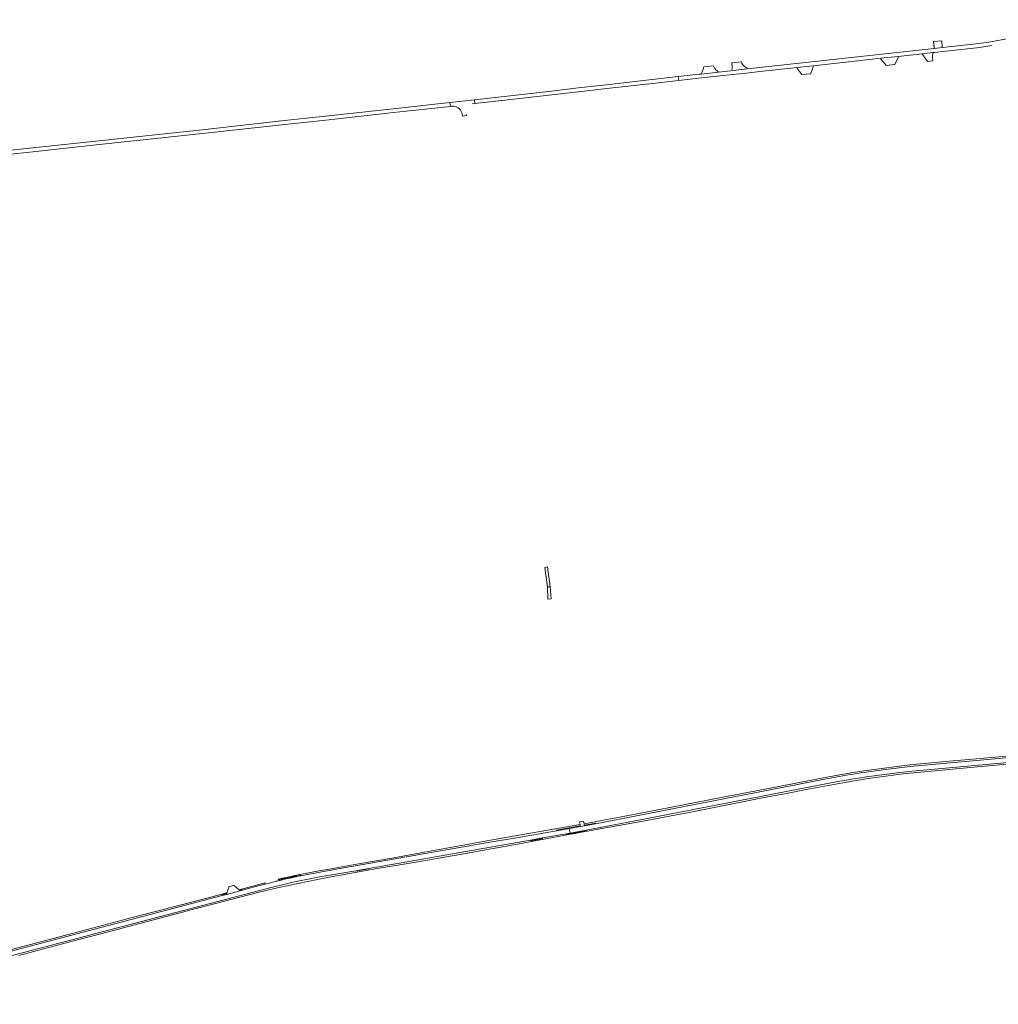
# Model space of a CAD drawing. Header units: metres. Extents: x 166325 to 190320, y 381923 to 404576.
# Tile 737 of 1056: x 174570 to 175302, y 397758 to 398494. Entities that reach past the tile are written whole.
import ezdxf

# ---------------------------------------------------------------- set-up
doc = ezdxf.new("R2010")
doc.units = ezdxf.units.M
for name, color, linetype, lineweight in [('B-WE-VH-VERHARDING_ASFALT-GV', 8, 'Continuous', 18), ('B-WE-VH-VERHARDING_BETONSTRAATSTEEN-GV', 8, 'Continuous', 18), ('B-WE-VH-VERHARDING_HALFVERHARDING-GV', 8, 'Continuous', 18)]:
    doc.layers.add(name, color=color, linetype=linetype, lineweight=lineweight)

msp = doc.modelspace()

# ---------------------------------------------------------------- linework, layer by layer
at = {"layer": 'B-WE-VH-VERHARDING_ASFALT-GV', "flags": 128}
for points in [[(175426.252, 398509.236), (175342.908, 398487.75), (175332.492, 398485.124), (175330.818, 398484.726), (175330.67, 398484.75), (175312.767, 398480.87), (175304.135, 398479.187), (175294.484, 398477.434), (175294.482, 398477.434), (175285.09, 398476.221), (175259.805, 398473.454), (175253.785, 398472.794), (175113.795, 398457.447), (175101.458, 398456.093), (175092.529, 398455.069), (175079.506, 398453.579), (175077.89, 398453.398), (175062.38, 398451.655), (175062.764, 398448.78), (175081.809, 398450.92), (175115.29, 398454.592)], [(175115.29, 398454.592), (175123.444, 398455.487), (175151.217, 398458.532), (175163.232, 398459.849), (175187.684, 398462.53), (175213.825, 398465.396), (175226.661, 398466.803), (175244.743, 398468.785), (175252.711, 398469.659), (175254.117, 398469.813), (175260.136, 398470.472), (175285.452, 398473.243), (175289.064, 398473.706), (175296.857, 398474.932)], [(174533.996, 398390.583), (174577.653, 398395.287), (174627.098, 398400.594), (174706.723, 398409.099), (174768.278, 398415.864), (174798.949, 398419.206), (174849.563, 398424.722), (174891.993, 398429.393), (174891.655, 398432.368), (174849.246, 398427.604), (174798.634, 398422.089), (174767.964, 398418.747), (174706.411, 398411.982), (174626.79, 398403.477), (174577.343, 398398.17), (174533.685, 398393.467)], [(174909.906, 398434.396), (174891.655, 398432.368), (174891.993, 398429.393), (174893.288, 398429.54)], [(174908.38, 398431.255), (174910.239, 398431.466), (174909.906, 398434.396)], [(174900.602, 398424.483), (174900.921, 398422.872), (174901.095, 398421.978), (174904.12, 398422.567), (174903.946, 398423.455)], [(175206.798, 397928.499), (175228.081, 397931.19), (175236.87, 397932.178), (175245.67, 397933.06), (175347.451, 397942.34), (175475.686, 397953.713), (175484.532, 397954.497), (175526.17, 397958.19)], [(175394.371, 397950.159), (175391.219, 397949.841), (175381.563, 397948.959), (175235.641, 397935.63), (175215.251, 397933.16)], [(175171.855, 397926.192), (175029.921, 397898.69), (175001.698, 397893.176), (175000.452, 397892.952), (174992.14, 397891.459), (174989.188, 397890.928), (174980.825, 397889.426), (174981.439, 397885.961)], [(174981.439, 397885.961), (174993.616, 397888.152), (175030.031, 397895.06), (175175.131, 397923.19)], [(174981.439, 397885.961), (174980.825, 397889.426), (174971.273, 397887.71), (174940.166, 397882.255), (174923.046, 397879.352), (174808.174, 397859.149), (174795.885, 397856.945), (174780.211, 397854.028)], [(174426.065, 397757.915), (174532.018, 397785.855), (174661.16, 397819.91), (174757.88, 397845.34), (174768.13, 397847.88), (174776.67, 397849.72), (174786.781, 397851.686), (174792.92, 397852.88), (174821.192, 397857.83), (174830.897, 397859.53), (174951.96, 397880.728), (174960.905, 397882.296), (174978.583, 397885.451), (174981.439, 397885.961)], [(174761.685, 397849.884), (174755.753, 397848.356), (174754.571, 397848.04), (174753.39, 397847.72), (174753.079, 397847.638), (174736.402, 397843.24), (174734.905, 397842.845), (174724.557, 397840.117), (174721.432, 397839.293), (174432.074, 397763.055), (174431.516, 397762.922), (174420.312, 397760.25), (174417.295, 397759.558), (174414.5, 397758.595)]]:
    msp.add_lwpolyline(points, dxfattribs=at)
msp.add_lwpolyline([(174909.906, 398434.396), (174910.239, 398431.466), (174930.367, 398433.753), (174967.88, 398438.015), (174987.883, 398440.29), (175011.296, 398442.953), (175043.08, 398446.569), (175062.764, 398448.78), (175062.38, 398451.655), (175042.754, 398449.45), (175010.968, 398445.835), (174987.555, 398443.171), (174967.552, 398440.896), (174930.039, 398436.634)], close=True, dxfattribs=at)
at = {"layer": 'B-WE-VH-VERHARDING_ASFALT-GV'}
for points in [[(174893.288, 398429.54, -0.3405598), (174900.602, 398424.483)], [(175175.131, 397923.19, -0.0133582), (175206.798, 397928.499)], [(174764.368, 397850.542, 0.0014925), (174761.685, 397849.884)], [(174780.211, 397854.028, 0.0103372), (174764.368, 397850.542)]]:
    msp.add_lwpolyline(points, format="xyb", dxfattribs=at)
at = {"layer": 'B-WE-VH-VERHARDING_BETONSTRAATSTEEN-GV', "flags": 128}
for points in [[(175259.282, 398478.542), (175253.258, 398477.923), (175253.703, 398473.59), (175253.785, 398472.794), (175259.805, 398473.454), (175259.723, 398474.25)], [(175244.743, 398468.785), (175245.239, 398468.035), (175248.615, 398462.93), (175252.704, 398463.348), (175252.453, 398465.897), (175252.471, 398467.128), (175252.634, 398468.845), (175252.711, 398469.659)], [(175224.341, 398460.724), (175226.748, 398466.007), (175226.661, 398466.803), (175213.825, 398465.396), (175213.912, 398464.6), (175215.357, 398462.939), (175216.933, 398460.94), (175217.687, 398459.983)], [(175079.882, 398454.426), (175079.506, 398453.579), (175092.529, 398455.069), (175091.738, 398455.731), (175090.788, 398456.528), (175089.62, 398457.862), (175088.715, 398459.767), (175081.573, 398458.974), (175081.081, 398457.131)], [(175163.319, 398459.053), (175163.232, 398459.849), (175151.217, 398458.532), (175151.305, 398457.736), (175154.741, 398453.271), (175161.22, 398453.734), (175162.409, 398456.746)], [(174992.069, 397891.852), (174991.895, 397892.825), (174991.539, 397894.805), (174988.587, 397894.275), (174988.934, 397892.341), (174989.117, 397891.322), (174989.188, 397890.928), (174992.14, 397891.459)], [(174730.806, 397846.181), (174730.651, 397846.964), (174726.258, 397845.663), (174726.312, 397845.345), (174724.937, 397841.25), (174724.747, 397840.684), (174724.557, 397840.117), (174734.905, 397842.845), (174734.425, 397843.236), (174733.982, 397843.596)]]:
    msp.add_lwpolyline(points, close=True, dxfattribs=at)
for points in [[(175109.922, 398461.785), (175109.576, 398462.651), (175102.281, 398461.901), (175102.635, 398458.846)], [(175101.458, 398456.093), (175113.795, 398457.447)], [(175113.795, 398457.447), (175113.708, 398458.242), (175112.433, 398459.045)]]:
    msp.add_lwpolyline(points, dxfattribs=at)
at = {"layer": 'B-WE-VH-VERHARDING_BETONSTRAATSTEEN-GV'}
for points in [[(175112.433, 398459.045, -0.1369233), (175109.922, 398461.785)], [(175102.635, 398458.846, -0.1604771), (175102.307, 398456.89)]]:
    msp.add_lwpolyline(points, format="xyb", dxfattribs=at)
at = {"layer": 'B-WE-VH-VERHARDING_HALFVERHARDING-GV', "flags": 128}
for points in [[(174964.664, 398085.101), (174962.645, 398084.663), (174963.42, 398078.738), (174964.562, 398070.012), (174965.429, 398070.068), (174966.616, 398070.223)], [(174966.616, 398070.223), (174964.562, 398070.012), (174964.93, 398061.009), (174967.237, 398061.081)], [(174753.079, 397847.638), (174753.473, 397848.818), (174733.982, 397843.596), (174734.425, 397843.236), (174736.275, 397843.724), (174736.402, 397843.24)]]:
    msp.add_lwpolyline(points, close=True, dxfattribs=at)
for points in [[(175526.17, 397958.19), (175484.532, 397954.497), (175484.567, 397954.099), (175475.722, 397953.314), (175475.686, 397953.713), (175347.451, 397942.34), (175245.67, 397933.06), (175236.87, 397932.178), (175228.081, 397931.19), (175206.798, 397928.499)], [(175396.172, 397951.191), (175393.135, 397950.939), (175387.643, 397950.484), (175329.135, 397945.251), (175302.255, 397943.104), (175262.046, 397939.56), (175235.371, 397936.914), (175204.781, 397933.046), (175192.892, 397931.222), (175173.502, 397927.883), (175129.898, 397919.359), (175094.338, 397912.664), (175038.141, 397901.643), (174991.895, 397892.825), (174992.069, 397891.852)], [(175215.251, 397933.16), (175235.641, 397935.63), (175381.563, 397948.959), (175381.526, 397949.358), (175391.182, 397950.24), (175391.219, 397949.841), (175394.371, 397950.159)], [(174569.436, 397794.345), (174614.25, 397806.324), (174635.408, 397811.852), (174702.979, 397829.791), (174748.09, 397841.507), (174763.621, 397845.301), (174792.563, 397851.334), (174801.667, 397853.027), (174834.583, 397858.881), (174869.112, 397864.754), (174899.114, 397870.034), (174942.166, 397877.598), (174981.851, 397885.039), (174985.188, 397885.646), (174987.279, 397886.027), (175034.547, 397894.626), (175071.851, 397901.623), (175126.55, 397912.533), (175141.962, 397915.363), (175157.998, 397918.497), (175185.269, 397923.608), (175204.263, 397926.82), (175230.4, 397930.228), (175286.123, 397935.515), (175365.676, 397942.781)], [(174992.069, 397891.852), (174999.582, 397893.202), (175000.381, 397893.346), (175000.452, 397892.952), (175001.698, 397893.176), (175029.921, 397898.69), (175171.855, 397926.192)], [(175175.131, 397923.19), (175030.031, 397895.06), (174993.616, 397888.152), (174993.709, 397887.661), (174992.243, 397887.383), (174981.527, 397885.469), (174978.671, 397884.959), (174978.583, 397885.451), (174960.905, 397882.296), (174960.991, 397881.809), (174952.047, 397880.236), (174951.96, 397880.728), (174830.897, 397859.53), (174830.966, 397859.136), (174821.261, 397857.436), (174821.192, 397857.83), (174792.92, 397852.88), (174786.781, 397851.686), (174776.67, 397849.72), (174768.13, 397847.88), (174757.88, 397845.34), (174661.16, 397819.91), (174532.018, 397785.855), (174426.065, 397757.915)], [(174780.12, 397854.519), (174780.211, 397854.028), (174795.885, 397856.945), (174808.174, 397859.149), (174923.046, 397879.352), (174940.166, 397882.255), (174971.273, 397887.71), (174971.202, 397888.103), (174989.117, 397891.322), (174988.934, 397892.341), (174921.954, 397880.694), (174872.691, 397871.625), (174849.589, 397867.566), (174824.809, 397863.164), (174800.038, 397858.714), (174795.17, 397857.898), (174788.64, 397856.732), (174782.125, 397855.488), (174775.624, 397854.165), (174769.141, 397852.763), (174768.924, 397852.713), (174763.27, 397851.42)], [(174763.27, 397851.42), (174763.874, 397850.937)], [(174431.516, 397762.922), (174432.074, 397763.055), (174721.432, 397839.293), (174721.305, 397839.777), (174724.747, 397840.684), (174724.937, 397841.25), (174703.493, 397835.593), (174699.352, 397834.501), (174654.168, 397822.748), (174609.283, 397810.792), (174549.511, 397795.285), (174500.255, 397782.178), (174451.419, 397769.164)]]:
    msp.add_lwpolyline(points, dxfattribs=at)
at = {"layer": 'B-WE-VH-VERHARDING_HALFVERHARDING-GV'}
for points in [[(175171.855, 397926.192, -0.0201838), (175215.251, 397933.16)], [(174763.874, 397850.937, -0.0105882), (174780.12, 397854.519)]]:
    msp.add_lwpolyline(points, format="xyb", dxfattribs=at)

doc.saveas('drawing.dxf')
